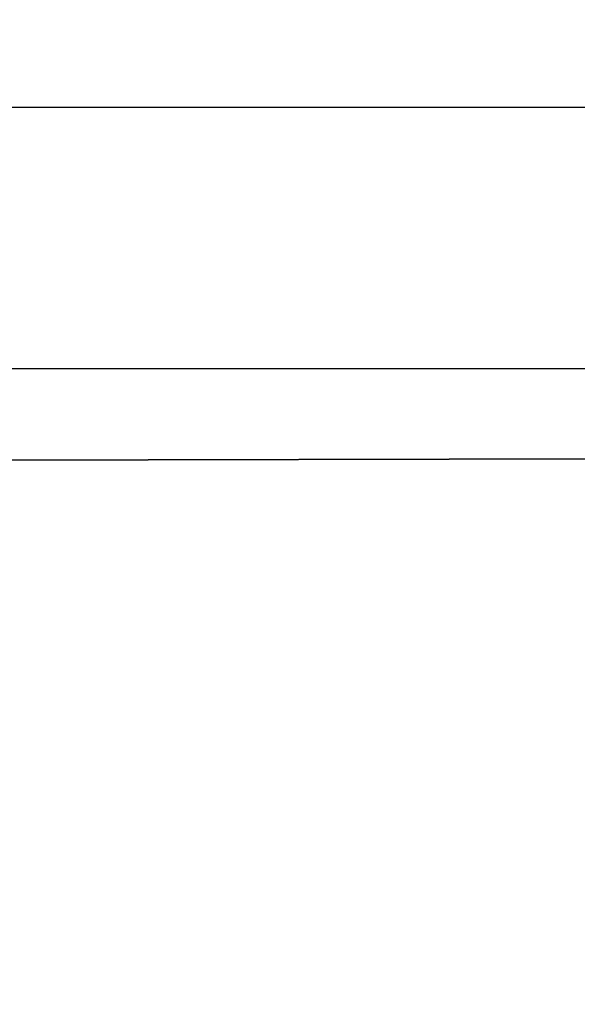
# Model space of a CAD drawing. Header units: millimetres. Extents: x -184 to 165, y -135 to 242.
# Tile 398 of 656: x -36.495 to -36.28, y -92.04 to -91.66. Entities that reach past the tile are written whole.
import ezdxf

# ---------------------------------------------------------------- set-up
doc = ezdxf.new("R2010")
doc.units = ezdxf.units.MM
doc.header["$LTSCALE"] = 41.718519
doc.layers.add('384', color=7, linetype='CONTINUOUS')
doc.layers.add('386', color=7, linetype='CONTINUOUS')

msp = doc.modelspace()

# ---------------------------------------------------------------- linework, layer by layer
at = {"layer": '384', "linetype": 'CONTINUOUS'}
for points in [[(-24.42274, -91.23661, 60), (-24.67293, -91.68437, 60), (-173.05767, -91.27191, 60), (-24.42274, -91.23661, 60)], [(-24.67293, -91.68437, 60), (-172.75951, -91.80421, 60), (-173.05767, -91.27191, 60), (-24.67293, -91.68437, 60)], [(-24.67293, -91.68437, 60), (-24.92579, -92.13059, 60), (-172.75951, -91.80421, 60), (-24.67293, -91.68437, 60)], [(-24.92579, -92.13059, 60), (-172.45788, -92.33378, 60), (-172.75951, -91.80421, 60), (-24.92579, -92.13059, 60)]]:
    msp.add_3dface(points, dxfattribs=at)
at = {"layer": '386', "linetype": 'CONTINUOUS'}
for points in [[(-173.07726, -91.23661, 63), (-172.82707, -91.68437, 63), (-24.44233, -91.27191, 63), (-173.07726, -91.23661, 63)], [(-172.82707, -91.68437, 63), (-24.74049, -91.80421, 63), (-24.44233, -91.27191, 63), (-172.82707, -91.68437, 63)], [(-172.82707, -91.68437, 63), (-172.57421, -92.13059, 63), (-24.74049, -91.80421, 63), (-172.82707, -91.68437, 63)], [(-172.57421, -92.13059, 63), (-25.04212, -92.33378, 63), (-24.74049, -91.80421, 63), (-172.57421, -92.13059, 63)]]:
    msp.add_3dface(points, dxfattribs=at)

doc.saveas('drawing.dxf')
